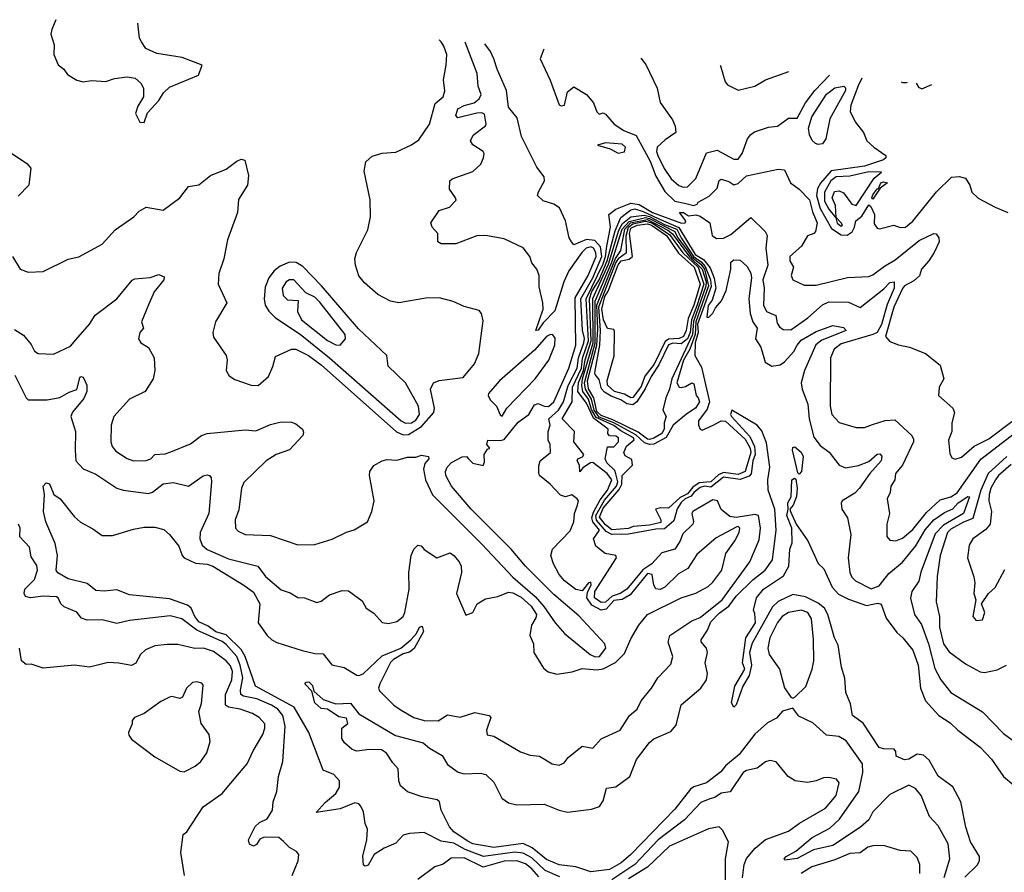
# Model space of a CAD drawing. Extents: x 1245432 to 1420865, y 606325 to 671314.
# Tile 321 of 382: x 1382554 to 1387229, y 657970 to 662021. Entities that reach past the tile are written whole.
import ezdxf

# ---------------------------------------------------------------- set-up
doc = ezdxf.new("R2010")
doc.units = 0

msp = doc.modelspace()

# ---------------------------------------------------------------- linework, layer by layer
at = {"layer": '0CON20XD'}
for points in [[(1382726.3, 662020.8), (1382706.1, 661973.9), (1382702.3, 661952.3), (1382718.3, 661901.7), (1382716.7, 661855), (1382736.4, 661806.4), (1382763.3, 661785), (1382780.8, 661760.8), (1382825, 661733.3), (1382855, 661726.2), (1382895, 661732), (1382963, 661727), (1383005, 661741.2), (1383065, 661750), (1383103, 661743), (1383129.3, 661719.3), (1383142.5, 661695), (1383142.5, 661655), (1383115, 661610), (1383103.8, 661575), (1383125, 661533.3), (1383145, 661532.5), (1383161.7, 661578.3), (1383215, 661637.5), (1383237, 661673), (1383265, 661700), (1383403, 661757), (1383420, 661805), (1383325, 661841.2), (1383205, 661860), (1383153.6, 661883.6), (1383132.5, 661915), (1383123.6, 661933.6), (1383115.1, 662003.6)], [(1382520, 660895), (1382556.2, 660835), (1382595, 660821.4), (1382665, 660824.4), (1382785, 660883.8), (1382835, 660894), (1382946.3, 660953.7), (1383008, 661022), (1383096, 661085), (1383121.7, 661111.7), (1383155, 661130), (1383235, 661116.2), (1383315, 661173.8), (1383355, 661228.8), (1383405, 661236.2), (1383459.5, 661280.5), (1383535, 661310.8), (1383585, 661348.8), (1383605, 661357.5), (1383623, 661353), (1383640.7, 661280.7), (1383636, 661235), (1383592.7, 661167.3), (1383587.8, 661105), (1383540, 660975), (1383522.9, 660885), (1383500, 660815), (1383496.1, 660763.9), (1383537.5, 660675), (1383484.2, 660585), (1383470.8, 660535), (1383475, 660513.3), (1383533.8, 660425), (1383538.8, 660405), (1383533.9, 660353.9), (1383548.3, 660328.3), (1383575, 660311.2), (1383652.5, 660285), (1383686.3, 660283.7), (1383735, 660326.2), (1383756.6, 660373.4), (1383768.8, 660421.2), (1383845, 660455.8), (1383865, 660455.7), (1383925, 660425.7), (1383985, 660380.6), (1384343.6, 660063.6), (1384375, 660048.3), (1384400.6, 660049.4), (1384462.5, 660087.5), (1384520.3, 660155), (1384523.5, 660175), (1384504.5, 660265), (1384519.2, 660295), (1384545, 660307.1), (1384659.1, 660320.9), (1384714, 660386), (1384734.5, 660435), (1384755, 660590), (1384746, 660625), (1384735, 660638.8), (1384665, 660658.8), (1384612.3, 660682.3), (1384545, 660699.2), (1384481.7, 660698.3), (1384354.1, 660675.9), (1384315, 660682.9), (1384255, 660716), (1384191.1, 660771.1), (1384163.6, 660803.6), (1384148.6, 660855), (1384145.7, 660885), (1384152.9, 660915), (1384207.4, 661022.6), (1384219.4, 661085), (1384218.1, 661165), (1384189.5, 661300.5), (1384198, 661345), (1384227, 661373), (1384275, 661386.9), (1384339.3, 661390.7), (1384415, 661425.8), (1384449.3, 661450.7), (1384499.2, 661525), (1384526.6, 661623.4), (1384564.3, 661655), (1384572.2, 661682.2), (1384566.5, 661735), (1384579.6, 661805), (1384581.5, 661855), (1384568.5, 661895), (1384555, 661916), (1384545.9, 661925)], [(1382529.3, 660549.3), (1382572.1, 660522.1), (1382608.1, 660478.1), (1382625, 660446.2), (1382642.5, 660435), (1382715, 660431.4), (1382795, 660470.6), (1382820.7, 660499.3), (1382885.2, 660574.8), (1382912.7, 660617.3), (1383015.2, 660694.8), (1383087.4, 660782.6), (1383101.1, 660788.9), (1383173.7, 660796.3), (1383215, 660810), (1383239.4, 660799.4), (1383238.6, 660785), (1383192.6, 660727.4), (1383165, 660666), (1383133.1, 660585), (1383141.2, 660555), (1383123.8, 660535), (1383117.5, 660505), (1383130, 660485), (1383165, 660463.8), (1383192, 660415), (1383195.8, 660355), (1383187.1, 660315), (1383149.2, 660255), (1383075, 660218.6), (1383000.6, 660135), (1382987.8, 660095), (1382987.5, 660015), (1382992.5, 659992.5), (1383010.9, 659970.9), (1383065, 659936.2), (1383095, 659924.6), (1383155, 659926.4), (1383176, 659934), (1383195.6, 659954.4), (1383245, 659958.1), (1383272.1, 659967.9), (1383365, 660005.7), (1383417.5, 660045), (1383444.7, 660055.3), (1383625, 660071.8), (1383675, 660067.5), (1383745, 660098.2), (1383795, 660110), (1383845, 660108.1), (1383865, 660101.4), (1383896.2, 660075), (1383901.7, 660061.7), (1383898.8, 660045), (1383835, 659978.1), (1383772, 659955), (1383725, 659925.6), (1383618, 659822), (1383607.8, 659795), (1383595, 659692.5), (1383577.8, 659645), (1383579.2, 659605), (1383591.3, 659591.3), (1383625, 659575.7), (1383745, 659570.4), (1383875, 659525.6), (1383955, 659528.1), (1384037.5, 659552.5), (1384105, 659585.8), (1384142.7, 659597.3), (1384206.2, 659635), (1384226.7, 659685), (1384236.7, 659735), (1384214.5, 659855), (1384216.5, 659875), (1384235, 659902.5), (1384275, 659925.8), (1384297.9, 659932.1), (1384345, 659928.9), (1384395, 659942.5), (1384435, 659942.3), (1384462.1, 659952.1), (1384495.8, 659945.8), (1384496.7, 659935), (1384477.2, 659912.8), (1384471.6, 659885), (1384481.6, 659835), (1384513.3, 659763.3), (1384749, 659529), (1384895, 659372.5), (1385000.8, 659280.8), (1385042.4, 659232.4), (1385095.8, 659155), (1385140.8, 659105), (1385262.8, 659005), (1385285.7, 658994.3), (1385307.5, 658995), (1385336.3, 659035), (1385332.9, 659055), (1385208.7, 659188.7), (1385090, 659290), (1384955.1, 659425.1), (1384887.6, 659505), (1384697.9, 659695), (1384603.8, 659805), (1384577.8, 659855), (1384575.7, 659875), (1384584.2, 659895), (1384605, 659917.5), (1384655, 659944.2), (1384675, 659946), (1384684.5, 659934.5), (1384705, 659914.3), (1384755, 659902.5), (1384760.5, 659919.5), (1384759.2, 659955), (1384775, 659980), (1384786.7, 659985), (1384772.5, 660002.5), (1384777, 660023), (1384835, 660021.5), (1384855, 660026.7), (1384921.4, 660108.6), (1384971.3, 660145), (1384998.1, 660191.9), (1385015, 660196.7), (1385045, 660184.2), (1385065, 660183.1), (1385090.2, 660205), (1385161.5, 660365), (1385194, 660475), (1385191.3, 660698.7), (1385253.6, 660805), (1385290.4, 660895), (1385290, 660915), (1385278.6, 660935), (1385265, 660941.4), (1385243.5, 660935), (1385222.3, 660915), (1385162, 660828), (1385136.9, 660775), (1385095, 660637.1), (1385039.3, 660580.7), (1385015, 660546.2), (1385004.2, 660544.2), (1385038.9, 660645), (1385038.5, 660675), (1385021.2, 660751.2), (1385020.6, 660805), (1385008.9, 660835), (1384986, 660865), (1384976, 660895), (1384945, 660936.7), (1384855, 660979.4), (1384766, 660996), (1384725, 660994.6), (1384625, 660955.5), (1384555.7, 660955.7), (1384538.8, 660965), (1384540, 661005), (1384512, 661035), (1384505.8, 661055), (1384545, 661114.2), (1384595, 661130.6), (1384626.6, 661163.4), (1384624, 661175), (1384594, 661215), (1384596.7, 661255), (1384607.5, 661265), (1384705, 661298.8), (1384743.3, 661335), (1384756, 661364), (1384758.8, 661385), (1384754, 661395), (1384706.1, 661426.1), (1384694.8, 661445), (1384707.4, 661472.6), (1384765, 661516.2), (1384769.4, 661525), (1384761.7, 661571.7), (1384747.9, 661577.9), (1384725, 661577.3), (1384635, 661553.8), (1384625.2, 661565.2), (1384635, 661596.9), (1384665, 661613.6), (1384711.1, 661625), (1384735.3, 661645), (1384744.7, 661665), (1384730.9, 661705), (1384725.8, 661765), (1384669.8, 661913.8)], [(1385959.2, 659610.8), (1385860.9, 659559.1), (1385769.8, 659480.2), (1385725.9, 659414.1), (1385681.9, 659388.1), (1385617.7, 659325), (1385595, 659314.1), (1385575, 659316.5), (1385564.8, 659334.8), (1385557.2, 659385), (1385535, 659389.4), (1385452.1, 659288), (1385415, 659266.6), (1385375, 659261.7), (1385339.1, 659220.9), (1385315, 659215.4), (1385270, 659239.9), (1385246.6, 659275), (1385249.2, 659300.8), (1385267.3, 659335), (1385265, 659348.5), (1385255, 659346.2), (1385225, 659308.3), (1385195, 659314.3), (1385141, 659355), (1385115, 659384.4), (1385088.3, 659435), (1385075.2, 659475), (1385083, 659505), (1385167.3, 659592.7), (1385185.7, 659635), (1385187.8, 659675), (1385202.8, 659715), (1385208, 659735), (1385201.1, 659745), (1385175, 659763.4), (1385145, 659753.6), (1385121.5, 659761.5), (1385072.6, 659815), (1385022.3, 659855), (1385018.3, 659868.3), (1385018.4, 659901.6), (1385025.6, 659924.4), (1385074, 659965), (1385073, 660003), (1385062.5, 660022.5), (1385063.5, 660065), (1385072, 660095), (1385065.9, 660125), (1385112.9, 660165), (1385136.2, 660205), (1385157.6, 660282.4), (1385200.5, 660365), (1385207.3, 660415), (1385232.2, 660485), (1385235.6, 660505.6), (1385226.2, 660546.1), (1385218.4, 660695), (1385275.2, 660795), (1385318.5, 660895), (1385311.2, 660941.2), (1385285, 660972.2), (1385245, 660976.4), (1385185, 660950.8), (1385174.7, 660964.7), (1385162.5, 660985), (1385145.4, 661065.4), (1385117.7, 661127.7), (1385090, 661145), (1385040, 661160), (1385012.9, 661185), (1385016.7, 661203.3), (1385046, 661255), (1385044, 661275), (1385009.4, 661319.4), (1384936, 661466), (1384916.2, 661555), (1384875.6, 661605), (1384864.7, 661685), (1384820.5, 661785), (1384805.8, 661835), (1384789.8, 661869.8), (1384762.1, 661905.4)], [(1385042.4, 661880), (1385025.8, 661835), (1385072.7, 661732.7), (1385115, 661616.2), (1385125, 661610.8), (1385141.2, 661615), (1385155, 661677.5), (1385185, 661702.5), (1385245.5, 661665.5), (1385279.2, 661625), (1385295, 661582.5), (1385305, 661572.5), (1385325, 661577.5), (1385335, 661572.5), (1385376.7, 661525), (1385422.5, 661495), (1385480.8, 661470.8), (1385548.1, 661348.1), (1385575, 661277.2), (1385616.9, 661205), (1385665, 661158.1), (1385710.9, 661149.1), (1385755, 661138.1), (1385770, 661145), (1385776, 661154), (1385826.9, 661183.1), (1385865, 661220), (1385875, 661257.5), (1385885, 661263.3), (1385921.7, 661251.7), (1385945, 661236.7), (1385965, 661242), (1386005, 661278.9), (1386155, 661310), (1386185, 661307.1), (1386213.5, 661245), (1386255.6, 661215.6), (1386303.4, 661165), (1386317.8, 661107.8), (1386340.5, 661055), (1386332.9, 661015), (1386324.6, 661005.4), (1386295, 660994.3), (1386265.9, 660944.1), (1386209.8, 660895), (1386211.3, 660875), (1386228.5, 660845), (1386217.5, 660805), (1386225.6, 660785.6), (1386279.4, 660759.4), (1386335, 660759.3), (1386485, 660796.5), (1386585, 660801.5), (1386605, 660809.3), (1386660.5, 660849.5), (1386709.9, 660880.1), (1386825, 660971.9), (1386895, 661004.3), (1386905, 661004), (1386917.2, 660985), (1386919, 660965), (1386895.9, 660915), (1386870.9, 660875), (1386835.6, 660835), (1386826.3, 660803.7), (1386799.9, 660780.1), (1386755, 660756.2), (1386745, 660743.2), (1386703.9, 660655), (1386665.4, 660515.4), (1386685, 660492), (1386725.9, 660475.9), (1386779.2, 660465), (1386854, 660435), (1386925, 660378.8), (1386942.1, 660315), (1386919.1, 660275), (1386916.7, 660235), (1386984.4, 660175), (1386993.1, 660155), (1386980, 660105), (1386980, 660065), (1386963.6, 660023.6), (1386969.7, 659959.7), (1386979.1, 659939.1), (1386995, 659933.3), (1387025, 659942.7), (1387085, 659994.7), (1387155, 660030), (1387265, 660111.7)], [(1385503.2, 661838.2), (1385527.3, 661807.3), (1385580.8, 661695), (1385595, 661626.7), (1385654, 661545), (1385665.7, 661515), (1385669.2, 661485), (1385619.2, 661450.8), (1385581.1, 661415), (1385576.9, 661395), (1385583.9, 661375), (1385613.5, 661313.5), (1385647.1, 661265), (1385683.7, 661233.7), (1385705, 661224.7), (1385725, 661227.4), (1385764.2, 661265.8), (1385815, 661388.1), (1385865, 661401.5), (1385945, 661358.9), (1385965, 661358.8), (1385984.7, 661385), (1386009.5, 661455), (1386025, 661475.6), (1386042.7, 661487.3), (1386109.6, 661510.4), (1386151.4, 661515), (1386205, 661552.9), (1386245, 661552.3), (1386284.9, 661625.1), (1386329.8, 661685), (1386399.6, 661756.9)], [(1385879.9, 661804), (1385881.7, 661801.7), (1385902.9, 661725), (1385915, 661710.8), (1385965, 661685.6), (1386045, 661704.2), (1386094.5, 661735.5), (1386205.1, 661774.5)], [(1386345, 661427.4), (1386332.3, 661432.3), (1386316.4, 661446.4), (1386304.2, 661474.2), (1386298.8, 661505), (1386315, 661558.9), (1386385, 661666.8), (1386425, 661696.4), (1386466.9, 661705), (1386475, 661696.9), (1386474.5, 661685), (1386400.8, 661549.2), (1386381.3, 661455), (1386365, 661430.5), (1386345, 661427.4)], [(1386553.1, 661742.9), (1386535, 661707.3), (1386499.6, 661615), (1386497.1, 661585), (1386520, 661535), (1386560, 661485), (1386575.8, 661445), (1386609.2, 661415), (1386666, 661375), (1386667.1, 661365), (1386655.6, 661355), (1386564.5, 661324.5), (1386407.5, 661302.5), (1386355.8, 661244.2), (1386341.9, 661218.1), (1386337.9, 661185), (1386353.9, 661123.9), (1386408.8, 661028.8), (1386455, 660999), (1386483, 660997), (1386506.5, 661013.5), (1386518, 661035), (1386523.6, 661065), (1386552.3, 661087.7), (1386585, 661141.4), (1386595, 661133.8), (1386611.9, 661095), (1386611.7, 661051.7), (1386625, 661030), (1386637, 661027), (1386705, 661044.3), (1386735, 661033.8), (1386759.2, 661035), (1386795, 661063.6), (1386906.7, 661203.3), (1386977.9, 661272.1), (1387015, 661275.7), (1387045, 661267.5), (1387064.7, 661234.7), (1387075, 661202), (1387105, 661173.2), (1387185, 661130), (1387245, 661105.6)], [(1386738.4, 661726.1), (1386745, 661722.5), (1386765, 661722), (1386768.9, 661723.4)], [(1386810.2, 661719.6), (1386820.7, 661700.7), (1386837, 661693), (1386885.1, 661712.8)], [(1385395, 661386), (1385425, 661393.8), (1385430.9, 661415), (1385415, 661429), (1385335, 661435.2), (1385297.5, 661425), (1385356.8, 661406.8), (1385395, 661386)], [(1382515, 661386.2), (1382588.3, 661338.3), (1382607.5, 661315), (1382598, 661235), (1382547.1, 661182.9)], [(1386455, 661040), (1386460.5, 661045), (1386455, 661056.4), (1386430.7, 661080.7), (1386427.4, 661137.4), (1386412.3, 661175), (1386423.1, 661205), (1386445, 661207.8), (1386465, 661197.8), (1386504.8, 661145), (1386525, 661138.6), (1386611.4, 661268.6), (1386645, 661296.7), (1386585, 661298.2), (1386495, 661277.3), (1386430, 661275), (1386405, 661255.5), (1386375, 661201.1), (1386375, 661159.4), (1386395, 661121.4), (1386429.5, 661079.5), (1386435, 661053.8), (1386455, 661040)], [(1386605, 661168), (1386600, 661175), (1386605, 661188.6), (1386625, 661217.5), (1386631.7, 661218.3), (1386642.5, 661245), (1386655, 661250), (1386673.8, 661245), (1386638.8, 661221.2), (1386605, 661168)], [(1385118.5, 657948.5), (1385049.1, 657979.1), (1384985, 658038.9), (1384945, 658061.4), (1384905, 658065.8), (1384755.5, 658045.5), (1384668.5, 658078.5), (1384615, 658109), (1384555, 658118.4), (1384475, 658159.1), (1384404.6, 658154.6), (1384375, 658146.9), (1384340.6, 658109.4), (1384285, 658085.3), (1384237.5, 658055), (1384208.6, 658005), (1384195, 658000), (1384186, 658005), (1384183.7, 658046.4), (1384202.7, 658125), (1384205.8, 658175), (1384195, 658202.5), (1384186.9, 658256.9), (1384173.9, 658283.9), (1384165, 658295.6), (1384145, 658299.6), (1384075, 658272.4), (1383961.2, 658255), (1384005, 658302.5), (1384055.4, 658345), (1384072.2, 658375), (1384073.3, 658405), (1384045, 658434.4), (1383994.5, 658455), (1383926.2, 658635), (1383857.2, 658755), (1383673.2, 658855), (1383624.9, 658995), (1383605, 659029.3), (1383535, 659099.1), (1383485, 659112.5), (1383449, 659139), (1383405, 659160.3), (1383386.1, 659185), (1383368, 659225), (1383350.2, 659240.2), (1383265, 659270.2), (1383075, 659289.3), (1383015, 659312.4), (1382955, 659305.3), (1382915, 659309.2), (1382875, 659341.9), (1382785, 659364), (1382735, 659392.5), (1382727.5, 659405), (1382733.3, 659475), (1382723, 659533), (1382677.5, 659635), (1382667.5, 659685), (1382672.5, 659765), (1382666.2, 659805), (1382679.5, 659820.5), (1382695, 659815.6), (1382715.6, 659765.6), (1382746.5, 659745), (1382815, 659659.2), (1382843.3, 659633.3), (1382901.9, 659601.9), (1382945, 659570), (1382995, 659570), (1383095, 659600.8), (1383145, 659610), (1383195, 659610), (1383238.3, 659598.3), (1383265.7, 659575.7), (1383309.8, 659519.8), (1383325.3, 659475.3), (1383334.8, 659464.8), (1383389.4, 659439.4), (1383445, 659434.1), (1383471.3, 659425), (1383618.8, 659335), (1383665, 659300.4), (1383694.6, 659245), (1383686.4, 659155), (1383729.1, 659095), (1383751.9, 659075), (1383775, 659062.5), (1383895, 659024.7), (1383955, 659010), (1383995, 659007.5), (1384036.3, 658956.4), (1384095, 658943.4), (1384155, 658906.8), (1384165, 658904.7), (1384185, 658913.7), (1384275, 658999), (1384364.5, 659035.5), (1384411.5, 659075), (1384437.6, 659105), (1384452.2, 659135), (1384465, 659139.3), (1384472, 659115), (1384426.5, 659033.5), (1384405, 659016.6), (1384375, 659008.1), (1384328.8, 658981.2), (1384315, 658967.7), (1384263.7, 658865), (1384257.9, 658845), (1384262.4, 658832.4), (1384331.2, 658765), (1384365, 658740.4), (1384425, 658705.3), (1384475, 658691.6), (1384540.4, 658689.6), (1384585, 658718.6), (1384645, 658707.1), (1384715, 658729.4), (1384782.5, 658715), (1384790.8, 658705), (1384770, 658645), (1384773.6, 658623.6), (1384805, 658616.7), (1384932, 658542), (1384977.3, 658527.3), (1385021.3, 658521.3), (1385082.5, 658485), (1385115, 658480), (1385138.8, 658491.2), (1385158, 658515), (1385225, 658570), (1385275, 658560.8), (1385315, 658604.2), (1385405, 658645.7), (1385450, 658715), (1385485.7, 658745), (1385505.5, 658784.5), (1385554.4, 658845), (1385583.3, 658895), (1385645, 658958.8), (1385655.5, 658995), (1385633.3, 659063.3), (1385640.5, 659095), (1385744.8, 659165.2), (1385785, 659180.3), (1385889, 659265), (1386020, 659445), (1386065, 659550), (1386070.6, 659605), (1386062.5, 659665), (1386045, 659669.9), (1385955.9, 659655.9), (1385925, 659660), (1385884.1, 659694.1), (1385866.6, 659735), (1385845, 659739.2), (1385749.6, 659685), (1385745.2, 659675), (1385752.8, 659637.2), (1385749.5, 659625), (1385702.5, 659577.6), (1385688.7, 659541.3), (1385663.8, 659506.2), (1385602.5, 659487.5), (1385555, 659435.4), (1385512, 659408), (1385436.9, 659315), (1385405, 659294.9), (1385367.4, 659282.6), (1385335, 659254.1), (1385315, 659251.7), (1385283.3, 659275), (1385284, 659304), (1385388.1, 659465), (1385384.7, 659474.7), (1385334.6, 659484.6), (1385289.1, 659519.1), (1385278.3, 659555), (1385306.3, 659595), (1385275, 659635), (1385270.2, 659655), (1385278.6, 659681.4), (1385309.9, 659740.1), (1385344.9, 659785), (1385364.9, 659835.1), (1385343.7, 659865), (1385275, 659917.3), (1385264, 659916), (1385227.8, 659892.2), (1385213.3, 659873.3), (1385211.7, 659905), (1385200.9, 659925), (1385204.7, 659935), (1385226.4, 659943.6), (1385232.4, 659955), (1385185.3, 660015), (1385189, 660065), (1385129.9, 660125), (1385177.9, 660205), (1385179.4, 660275), (1385221.5, 660365), (1385226.7, 660413.3), (1385255.1, 660495), (1385243.1, 660695), (1385325, 660861.1), (1385336, 660895), (1385342, 660945), (1385359.5, 661035), (1385351.7, 661095), (1385385, 661121.3), (1385455, 661149.8), (1385495, 661143.3), (1385557.8, 661105), (1385696.5, 661053.5), (1385712.9, 661055), (1385717.5, 661065), (1385687.5, 661105), (1385705, 661105.4), (1385729.2, 661089.2), (1385765, 661094), (1385785, 661087.7), (1385831.4, 661055), (1385841.4, 660995), (1385862, 660982), (1385895, 660983.2), (1385930.3, 660999.7), (1386025, 661081.4), (1386093.3, 661015), (1386103.3, 660995), (1386096.5, 660935), (1386106, 660854), (1386082, 660785), (1386088, 660745), (1386085.2, 660665.2), (1386099.1, 660635), (1386144.1, 660615), (1386150.9, 660579.1), (1386161.7, 660561.7), (1386179.3, 660549.3), (1386215, 660548.2), (1386295.4, 660605), (1386365, 660666.5), (1386395, 660680.3), (1386489.3, 660679.3), (1386545, 660653.8), (1386657.6, 660742.4), (1386685, 660771.6), (1386705.8, 660775.8), (1386705.3, 660745), (1386672, 660668), (1386645, 660572.8), (1386625, 660535.2), (1386605, 660524.5), (1386455, 660480.8), (1386420.4, 660455), (1386403.8, 660415), (1386401.8, 660185), (1386410.5, 660145), (1386445, 660106.9), (1386525, 660083.9), (1386565, 660083.1), (1386603, 660097), (1386662.9, 660117.1), (1386709.8, 660119.8), (1386790, 660045), (1386797.5, 660027.5), (1386797.5, 660015), (1386746, 659904), (1386712.1, 659865), (1386709.6, 659835), (1386690, 659805), (1386687.1, 659775), (1386672.7, 659745), (1386684.4, 659675.6), (1386670.9, 659625), (1386671.5, 659565), (1386685, 659548.9), (1386714.6, 659544.6), (1386745, 659558.5), (1386795, 659598.4), (1386860.1, 659679.9), (1386925, 659740.2), (1386975, 659753.5), (1387005, 659773.6), (1387117, 659933), (1387275.8, 660054.2)], [(1386545.9, 658185), (1386415, 658097.5), (1386322.7, 658077.3), (1386245, 658035.5), (1386187.5, 658027.5), (1386183.3, 658035), (1386193.3, 658045), (1386239.2, 658070.8), (1386317.3, 658135), (1386400.1, 658179.9), (1386446.8, 658223.2), (1386537.5, 658355), (1386557.5, 658445), (1386555.9, 658485), (1386478.6, 658595), (1386442.5, 658615), (1386385, 658621.9), (1386320.5, 658680.5), (1386252.7, 658712.7), (1386225, 658750), (1386175, 658736.2), (1386147, 658703), (1386105, 658680), (1386045, 658626.5), (1385969.3, 658530.7), (1385905, 658475.5), (1385883.1, 658446.9), (1385815, 658395.2), (1385755, 658376.2), (1385739.2, 658365), (1385665, 658270), (1385456, 658055), (1385409.8, 658015), (1385355, 657983), (1385265, 657972.8), (1385195, 657997.1), (1385115, 658006.2), (1385055, 658031.6), (1384987, 658087), (1384945, 658107), (1384805, 658088.4), (1384705, 658106.3), (1384679.2, 658119.2), (1384615, 658163), (1384595, 658186.4), (1384555.6, 658265), (1384547.1, 658305), (1384536, 658315), (1384465, 658328.6), (1384395, 658353.1), (1384361.5, 658381.5), (1384354.4, 658404.4), (1384351.7, 658461.7), (1384325, 658490), (1384295, 658536.7), (1384271.7, 658551.7), (1384215, 658554), (1384155, 658546), (1384133.2, 658553.2), (1384096, 658585), (1384084.3, 658605.7), (1384083.3, 658655), (1384112.5, 658677.5), (1384105, 658702), (1384069.7, 658709.7), (1384015, 658745.5), (1383985, 658748.2), (1383955.4, 658775), (1383940.8, 658830.8), (1383908, 658865), (1383915, 658873.8), (1383926.7, 658875), (1383945, 658858), (1383951.2, 658831.2), (1383995, 658790.5), (1384055, 658771.1), (1384125, 658774.5), (1384165, 658723.1), (1384339.1, 658620.9), (1384470.4, 658585), (1384500, 658560), (1384560, 658525), (1384585, 658482.9), (1384635.3, 658445.3), (1384665, 658437.7), (1384742, 658442), (1384768, 658435), (1384805, 658399.2), (1384843.3, 658323.3), (1384875, 658300.6), (1384915, 658290.7), (1385045, 658294.4), (1385115.6, 658265), (1385155, 658256.8), (1385269.7, 658270.3), (1385306.5, 658283.5), (1385325, 658310.5), (1385340.7, 658369.3), (1385385, 658376), (1385450.9, 658425), (1385483.1, 658506.9), (1385545, 658587.1), (1385565.2, 658604.8), (1385645, 658638.8), (1385670.9, 658669.1), (1385694.8, 658765.2), (1385788.7, 658845), (1385814.6, 658885), (1385818.9, 658915), (1385808.4, 658965), (1385820, 659015), (1385814.3, 659035), (1385789.2, 659065), (1385789.4, 659075), (1385819.2, 659120.8), (1385835, 659159.8), (1385875, 659201.1), (1385920.9, 659235), (1385955, 659282.7), (1386035, 659360), (1386093.8, 659405), (1386128.4, 659455), (1386146.4, 659595), (1386139.7, 659695), (1386107.7, 659785), (1386106, 659835), (1386115.1, 659895.1), (1386100.5, 660010.5), (1386077.8, 660067.8), (1386055, 660094.3), (1385934.5, 660165.5), (1385928.2, 660145), (1385933.1, 660135), (1386020.7, 660040.7), (1386042.5, 659992.5), (1386046.1, 659955), (1386034.6, 659925), (1386026.5, 659863.5), (1386017.5, 659852.6), (1385975, 659836.3), (1385895, 659847), (1385835, 659799.6), (1385805, 659805.2), (1385785, 659798.1), (1385755, 659775.1), (1385742.8, 659757.2), (1385714, 659745), (1385695, 659727.7), (1385675, 659697), (1385659.3, 659640.7), (1385615, 659601.4), (1385575, 659601), (1385445, 659576), (1385365, 659574.6), (1385339.2, 659589.3), (1385292.7, 659642.7), (1385290.1, 659665), (1385331.4, 659738.6), (1385388.4, 659805), (1385394.5, 659825), (1385385, 659863.8), (1385379.7, 659879.7), (1385341.1, 659915), (1385334.2, 659935), (1385345, 659991.2), (1385375, 659991.4), (1385396.5, 660015), (1385396.4, 660035), (1385385, 660043), (1385353.8, 660043.8), (1385346.5, 660055), (1385347.9, 660075), (1385278, 660128), (1385245, 660198.8), (1385203.5, 660255), (1385207.4, 660295), (1385230.2, 660355), (1385238.4, 660405), (1385267.3, 660495), (1385260.2, 660695), (1385271.1, 660728.9), (1385305.2, 660785), (1385343.7, 660875), (1385382, 661018), (1385408.4, 661081.6), (1385455, 661116.9), (1385475, 661121.6), (1385515, 661110), (1385585.6, 661075.6), (1385684.2, 661034.2), (1385760.9, 660905), (1385801.2, 660881.2), (1385831.8, 660841.8), (1385852.1, 660792.1), (1385860, 660745), (1385841.8, 660688.2), (1385823.4, 660663.4), (1385817, 660607), (1385825, 660606.2), (1385845, 660626), (1385858.1, 660651.9), (1385886, 660685), (1385908.1, 660735), (1385930.9, 660835), (1385930.8, 660869.2), (1385945, 660879.4), (1385975, 660878.2), (1386008.6, 660848.6), (1386025, 660817.1), (1386027.8, 660795), (1386016.4, 660695), (1386021.6, 660625), (1386035, 660585.3), (1386056.1, 660555), (1386047.8, 660505), (1386073, 660465), (1386093.3, 660393.3), (1386125, 660374.8), (1386165, 660381.2), (1386185, 660395.3), (1386229.8, 660445), (1386244.8, 660475), (1386265, 660497.9), (1386335, 660539.8), (1386415, 660568.6), (1386465, 660558.1), (1386477.5, 660545), (1386362.5, 660497.6), (1386334.5, 660475.5), (1386279.9, 660355), (1386264.5, 660295), (1386269.7, 660265), (1386296.5, 660195), (1386301.7, 660125), (1386325, 660037.5), (1386355, 659998.2), (1386396.7, 659966.7), (1386445, 659903.8), (1386475, 659891.9), (1386537.2, 659902.8), (1386585, 659921.2), (1386625, 659957.4), (1386638.3, 659958.3), (1386647.9, 659947.9), (1386644.7, 659925), (1386590.6, 659865), (1386542.1, 659795), (1386518.8, 659771.2), (1386458.8, 659735), (1386453.9, 659723.9), (1386458, 659695), (1386484.4, 659654.4), (1386499.5, 659575), (1386487, 659465), (1386495, 659394.4), (1386505, 659372.3), (1386522.3, 659355), (1386597.3, 659317.3), (1386635, 659331.7), (1386680.4, 659389.6), (1386745, 659443.7), (1386808, 659522), (1386852.7, 659597.3), (1386895, 659645.1), (1386945, 659680.4), (1386985, 659696.7), (1387009.7, 659725), (1387055, 659755.9), (1387063.8, 659753.8), (1387035.2, 659675), (1386940.9, 659619.1), (1386901.3, 659578.7), (1386833.1, 659396.9), (1386823.8, 659353.8), (1386790, 659305), (1386783, 659273), (1386802.6, 659195), (1386835, 659147.5), (1386868.7, 659055), (1386898.9, 658938.9), (1386926.8, 658885), (1386975.6, 658825), (1387125, 658732.5), (1387225, 658630), (1387354, 658535)], [(1385365, 659597), (1385335, 659621.1), (1385307.5, 659657.5), (1385325, 659699.7), (1385400.9, 659789.1), (1385412.3, 659815), (1385415, 659855.5), (1385463.9, 659905), (1385461, 659931), (1385429.4, 659949.4), (1385422.9, 659965), (1385435.4, 659995), (1385471.6, 660025), (1385468.7, 660035), (1385407.8, 660067.8), (1385375, 660093.3), (1385291.7, 660131.7), (1385269.2, 660169.2), (1385255, 660217.6), (1385228.5, 660255), (1385223.2, 660283.2), (1385226.9, 660315), (1385276.2, 660485), (1385274.5, 660695.5), (1385350, 660859.9), (1385398.9, 661021.1), (1385416.7, 661053.3), (1385455, 661083.9), (1385518.6, 661091.4), (1385545, 661085.2), (1385615, 661048.1), (1385674.7, 661025), (1385693.9, 660985), (1385753.4, 660895), (1385790.1, 660870.1), (1385809, 660849), (1385833.2, 660785), (1385836.3, 660753.7), (1385772.7, 660575), (1385774.8, 660535), (1385761.3, 660485), (1385759.3, 660425), (1385790.5, 660370.5), (1385829.6, 660205), (1385818.7, 660171.3), (1385776.8, 660115), (1385777.5, 660095), (1385784.6, 660075), (1385795, 660070.9), (1385846, 660094), (1385885, 660115.9), (1385905, 660113.2), (1385998, 660028), (1386021.5, 659985), (1386025.5, 659965), (1385998.9, 659875), (1385965, 659859.9), (1385895, 659870.1), (1385871.3, 659858.7), (1385835, 659826.1), (1385779.9, 659820.1), (1385750.3, 659799.7), (1385725, 659769), (1385689.2, 659750.8), (1385635, 659699.8), (1385597.9, 659702.1), (1385572.9, 659695), (1385598.8, 659645), (1385597.6, 659632.4), (1385545, 659619.9), (1385467.5, 659612.6), (1385445, 659603.6), (1385365, 659597)], [(1385545, 660002.1), (1385520.4, 660010.4), (1385479.3, 660049.3), (1385375, 660105.4), (1385305, 660132.8), (1385281.4, 660165), (1385268.7, 660218.7), (1385240.9, 660265), (1385236.3, 660296.3), (1385285.7, 660484.3), (1385286.3, 660683.7), (1385365, 660868.6), (1385415, 661025), (1385447.4, 661062.6), (1385525, 661080.7), (1385545, 661076.4), (1385664.7, 661015), (1385679.3, 660985), (1385719.2, 660930.8), (1385745, 660893.4), (1385788.8, 660858.8), (1385805.6, 660835.6), (1385823.8, 660756.2), (1385763.6, 660585), (1385760.4, 660525), (1385735.1, 660455), (1385705, 660404.1), (1385673.3, 660295), (1385685, 660275.4), (1385695, 660273.8), (1385715, 660277.8), (1385745, 660295.7), (1385755, 660290.4), (1385765.8, 660235.8), (1385776, 660225), (1385781, 660205), (1385763, 660175), (1385721.2, 660148.8), (1385657.2, 660095), (1385624.1, 660035.9), (1385565, 660004.5), (1385545, 660002.1)], [(1385545, 660025.8), (1385535, 660028.4), (1385490.9, 660060.9), (1385370.5, 660120.5), (1385315, 660139.7), (1385295, 660160), (1385280.5, 660225), (1385255, 660266.5), (1385249.5, 660305), (1385294.8, 660475), (1385299.1, 660550.9), (1385294.8, 660665.2), (1385383, 660887), (1385408.6, 660925), (1385427.1, 661025), (1385454.8, 661055.2), (1385535, 661071.5), (1385630.7, 661020.7), (1385653.7, 661003.6), (1385735, 660894.9), (1385794.2, 660835), (1385812.9, 660775), (1385812.3, 660755), (1385753.1, 660586.9), (1385748.7, 660525), (1385649.6, 660315), (1385639.9, 660265), (1385622, 660225), (1385607.2, 660165), (1385623.9, 660135), (1385614.6, 660105.4), (1385613.3, 660075), (1385602.5, 660055), (1385565, 660032.6), (1385545, 660025.8)], [(1385465, 660191.6), (1385436.2, 660196.2), (1385408.4, 660215), (1385361.8, 660231.8), (1385330.6, 660250.6), (1385316.5, 660266.5), (1385305, 660310.8), (1385285.6, 660335), (1385284.6, 660344.6), (1385308.9, 660475), (1385312, 660545), (1385303.7, 660656.3), (1385385, 660865.8), (1385400.5, 660889.5), (1385435.9, 660914.1), (1385433.4, 660993.4), (1385443.9, 661035), (1385465, 661050.3), (1385525, 661063), (1385555.6, 661055), (1385639.6, 660999.6), (1385702.7, 660912.7), (1385774.8, 660845), (1385802.1, 660765), (1385768.8, 660661.2), (1385743.4, 660595), (1385737.6, 660535), (1385724.2, 660505), (1385695, 660480.5), (1385655, 660484.6), (1385635, 660476.2), (1385589.4, 660380.6), (1385552.3, 660325), (1385523.5, 660266.5), (1385484.8, 660205.2), (1385465, 660191.6)], [(1385455, 660224.3), (1385425, 660241.8), (1385377.5, 660255), (1385344.6, 660285), (1385343.2, 660306.8), (1385376.7, 660423.3), (1385378.8, 660538.8), (1385375, 660549.2), (1385345, 660553.3), (1385326.6, 660595), (1385317.4, 660645), (1385332.8, 660705), (1385348.4, 660731.6), (1385395, 660856.4), (1385409.9, 660875), (1385447.3, 660882.7), (1385463, 660895), (1385448.9, 661005), (1385455, 661029.8), (1385485, 661045.4), (1385535, 661051.6), (1385553.4, 661045), (1385625.8, 660995), (1385682, 660912), (1385756.7, 660845), (1385784.6, 660765), (1385755, 660664.5), (1385728.5, 660601.5), (1385718.6, 660545), (1385706.4, 660515), (1385685, 660505.9), (1385635, 660503.5), (1385617.9, 660492.1), (1385566.3, 660385), (1385522.4, 660327.6), (1385505, 660278.9), (1385465, 660225.6), (1385455, 660224.3)], [(1384386.1, 660103.9), (1384415, 660104.9), (1384435, 660118.4), (1384452.1, 660145), (1384448.2, 660185), (1384386.1, 660295), (1384303.6, 660375), (1384296.8, 660425), (1384162.2, 660552.2), (1383987.2, 660757.2), (1383898.4, 660848.4), (1383866.5, 660866.5), (1383835, 660869.3), (1383790.1, 660849.9), (1383762.3, 660827.7), (1383737.7, 660795), (1383719.5, 660750.5), (1383714.8, 660695), (1383720.2, 660665), (1383736.3, 660636.3), (1383769.2, 660605), (1383886.1, 660526.1), (1384025.1, 660415.1), (1384365, 660115.6), (1384386.1, 660103.9)], [(1384075, 660474.2), (1384100.8, 660505), (1384099.3, 660525), (1383979.5, 660679.5), (1383955, 660702.8), (1383913.3, 660723.3), (1383855.8, 660785), (1383835, 660785.5), (1383820, 660775), (1383800, 660745), (1383805, 660710), (1383825, 660690), (1383876.4, 660686.4), (1383873.7, 660635), (1383891.8, 660595), (1384015, 660496.9), (1384055, 660475.5), (1384075, 660474.2)], [(1384845, 660136.7), (1384867.1, 660175), (1385001.5, 660315), (1385066, 660404), (1385095.5, 660475), (1385097.2, 660507.2), (1385085, 660523.6), (1385075, 660525.4), (1385055, 660515.2), (1384998.8, 660451.2), (1384832.2, 660305), (1384780, 660245), (1384778.1, 660235), (1384787.5, 660215), (1384817.7, 660185), (1384835, 660143.3), (1384845, 660136.7)], [(1382531.7, 660331.7), (1382585, 660224.4), (1382595, 660214.6), (1382685, 660214.7), (1382745, 660226.1), (1382788.3, 660251.8), (1382825, 660263.6), (1382840.1, 660319.9), (1382845, 660326.5), (1382855, 660322.5), (1382873.5, 660285), (1382872.8, 660255), (1382858.8, 660221.2), (1382804.4, 660155.6), (1382797.3, 660135), (1382819.4, 660065), (1382818.3, 659975), (1382820.4, 659925), (1382855, 659886.7), (1382915, 659861.8), (1383014.7, 659794.7), (1383045, 659785.4), (1383165, 659769.4), (1383185, 659776), (1383235, 659815.3), (1383285, 659822.7), (1383355, 659805.4), (1383425, 659853.3), (1383445, 659858.9), (1383455.4, 659855.4), (1383463.1, 659845), (1383464.5, 659825), (1383452.5, 659675), (1383411.6, 659585), (1383409, 659555), (1383420, 659525), (1383445, 659504.3), (1383545, 659459.8), (1383684, 659425), (1383720.4, 659375), (1383795, 659311.5), (1383837.8, 659297.8), (1383875, 659275.8), (1383906.1, 659273.9), (1383965, 659252.5), (1383985, 659258.6), (1384025, 659288.6), (1384085, 659308.6), (1384115, 659307.1), (1384179.7, 659259.7), (1384198.8, 659225), (1384235, 659202), (1384275, 659157.5), (1384305, 659151.9), (1384345, 659161.9), (1384374.4, 659185), (1384383.1, 659205), (1384403.3, 659315), (1384401.4, 659395), (1384412.8, 659475), (1384425, 659506), (1384445, 659524), (1384460.7, 659520.7), (1384475, 659503.8), (1384533.9, 659463.9), (1384597.7, 659487.7), (1384616, 659475), (1384640, 659445), (1384650, 659425), (1384652, 659395), (1384628, 659295), (1384672.5, 659192.5), (1384706.2, 659203.8), (1384726.7, 659245), (1384765, 659268.8), (1384825, 659280.8), (1384875, 659301.4), (1384895, 659298.2), (1384935, 659276.9), (1384983.2, 659235), (1385007.1, 659195), (1385005, 659178.8), (1384983.3, 659145), (1384976.2, 659095), (1384992.9, 659055), (1384995.7, 659015), (1385040.3, 658940.3), (1385063.3, 658923.3), (1385105, 658911.9), (1385177.6, 658922.4), (1385225, 658938.8), (1385295, 658931.5), (1385323.8, 658936.2), (1385383.5, 658966.5), (1385425, 659010), (1385455, 659078.8), (1385493.3, 659145), (1385534.3, 659195), (1385695, 659274.5), (1385765, 659296.4), (1385822.6, 659327.4), (1385845, 659347.9), (1385887.3, 659405), (1385907.1, 659485), (1385949.6, 659545), (1385970, 659585), (1385973.9, 659605), (1385965, 659612.8), (1385959.2, 659610.8)], [(1386255, 659861.2), (1386248.8, 659868.8), (1386223.2, 659975), (1386225, 659988), (1386235, 659992.2), (1386265, 659966.4), (1386274.6, 659945), (1386266.7, 659875), (1386255, 659861.2)], [(1387241.1, 659945), (1387152.8, 659865), (1387117.5, 659785), (1387079.2, 659650.8), (1387035, 659634.3), (1386975, 659600.1), (1386959.8, 659585), (1386924.7, 659475), (1386910.7, 659375), (1386905.4, 659254.6), (1386921.1, 659185), (1386921.7, 659135), (1386939.8, 659055), (1386967.7, 659017.7), (1387045, 658960), (1387115, 658922.7), (1387135, 658920), (1387195, 658932.2), (1387238.8, 658955)], [(1387261.9, 659908.1), (1387200.8, 659855), (1387186.5, 659835), (1387165.2, 659795), (1387157.5, 659765), (1387154.8, 659734.8), (1387167.4, 659685), (1387161.2, 659625), (1387141.1, 659598.9), (1387078.9, 659555), (1387061.2, 659525), (1387054.5, 659465), (1387084.6, 659374.6), (1387088.6, 659345), (1387084.3, 659295), (1387093.3, 659265), (1387080, 659185), (1387095, 659166.7), (1387125, 659170), (1387136, 659205), (1387120, 659245), (1387153.8, 659295), (1387185, 659323.8), (1387231.1, 659408.9)], [(1387042.1, 657947.9), (1387100.7, 658005), (1387110.9, 658025), (1387111.5, 658045), (1387068.7, 658115), (1387046.6, 658185), (1387021.8, 658305), (1386985, 658376.4), (1386915, 658427.1), (1386872.8, 658502.8), (1386845, 658526.4), (1386815, 658531.5), (1386775, 658507.9), (1386754.7, 658504.7), (1386715, 658522.5), (1386713.3, 658545), (1386705.7, 658555.7), (1386655, 658556.2), (1386635, 658562.9), (1386558.3, 658678.3), (1386508.6, 658715), (1386498.8, 658771.2), (1386476.8, 658825), (1386472.1, 658892.1), (1386456.2, 658945), (1386439.9, 659049.9), (1386422.8, 659085), (1386391.7, 659195), (1386374.4, 659225), (1386345, 659248.7), (1386285, 659279.1), (1386225, 659290), (1386155, 659256.9), (1386127.9, 659232.1), (1386031, 659059), (1386019.8, 659015), (1386028.6, 658955), (1386017.7, 658905), (1385987.5, 658855), (1385955, 658766.2), (1385945, 658754.3), (1385933.8, 658775), (1385949.6, 658855), (1385996.7, 658935), (1385985.3, 658965), (1386000.9, 659085), (1386047.7, 659155), (1386045, 659200), (1386037.5, 659215), (1386052, 659275), (1386085, 659315.8), (1386181.2, 659378.8), (1386205.3, 659425), (1386210.4, 659505), (1386222, 659535), (1386220.7, 659605), (1386195.8, 659665), (1386203.1, 659695), (1386200.8, 659725), (1386216.2, 659753.8), (1386220.6, 659835), (1386233.3, 659843.3), (1386238.7, 659838.7), (1386245.5, 659795), (1386242.3, 659755), (1386227.1, 659715), (1386211.2, 659695), (1386214, 659685), (1386240.8, 659625), (1386296.2, 659545), (1386345, 659437.5), (1386372.7, 659412.7), (1386412.2, 659325), (1386441.9, 659291.9), (1386488.5, 659268.5), (1386575, 659237.6), (1386605, 659244.1), (1386628.7, 659248.7), (1386644.3, 659244.3), (1386667.3, 659177.3), (1386718.9, 659108.9), (1386746.9, 659085), (1386794.6, 659025), (1386819.6, 658955), (1386831.1, 658845), (1386854.6, 658785), (1386918.2, 658715), (1386971, 658681), (1387007.8, 658645), (1387115, 658565.5), (1387168.2, 658508.2), (1387225, 658426.2), (1387274.1, 658384.1)], [(1383847.5, 657955), (1383876.9, 658025), (1383879.2, 658055), (1383869.1, 658069.1), (1383835, 658087.5), (1383806.6, 658116.6), (1383785, 658135.3), (1383715, 658136.8), (1383695, 658127.8), (1383677.7, 658102.3), (1383665, 658094.8), (1383645, 658104.4), (1383640.6, 658125), (1383672.3, 658187.7), (1383692.6, 658207.4), (1383728.6, 658225), (1383754.2, 658265), (1383757.5, 658305), (1383774.4, 658355), (1383782.7, 658425), (1383803.1, 658496.9), (1383814, 658665), (1383803.5, 658715), (1383780, 658745), (1383749.7, 658765), (1383679.5, 658795), (1383616.4, 658806.4), (1383604.6, 658814.6), (1383602.5, 658835), (1383613.8, 658895), (1383600.4, 658955), (1383585, 658995.6), (1383535, 659052.6), (1383515, 659067), (1383395, 659119.9), (1383324.5, 659175), (1383269.2, 659189.1), (1383075, 659165.9), (1383015, 659152.7), (1382945, 659169.2), (1382875, 659168.8), (1382847.9, 659177.9), (1382825, 659206.7), (1382765, 659230.9), (1382750, 659245), (1382737.5, 659275), (1382729.1, 659279.1), (1382665, 659282.4), (1382605, 659274.4), (1382581, 659281), (1382575.2, 659295), (1382578.3, 659315), (1382625, 659360.8), (1382639.5, 659405), (1382635, 659427.5), (1382609.1, 659469.1), (1382601.5, 659515), (1382554.1, 659564.1), (1382556, 659606), (1382547.8, 659625)], [(1386225, 658797.5), (1386235, 658802.5), (1386286.2, 658853.8), (1386316.5, 658935), (1386324.4, 658975), (1386323, 659077), (1386313.7, 659175), (1386295.4, 659205), (1386265, 659215.2), (1386205, 659204.5), (1386174.1, 659185), (1386152.8, 659157.2), (1386115.6, 659085), (1386106.7, 659035), (1386112.9, 659005), (1386162, 658935), (1386185, 658846.7), (1386215, 658802.5), (1386225, 658797.5)], [(1383336.2, 657955), (1383320, 658065), (1383330.5, 658149.5), (1383348, 658162), (1383425, 658280.6), (1383515.6, 658345), (1383597.7, 658442.3), (1383634.2, 658485.8), (1383662.2, 658547.8), (1383709.1, 658625), (1383718.2, 658655), (1383717.5, 658675), (1383691.8, 658705), (1383659.5, 658725), (1383601.4, 658745), (1383545.5, 658755.5), (1383530.5, 658765), (1383530.6, 658815), (1383561.7, 658885), (1383564.8, 658925), (1383555, 658951.2), (1383534.2, 658975), (1383475, 659019.3), (1383426.7, 659035), (1383385, 659034.2), (1383305, 659052.5), (1383255, 659052.1), (1383195, 659045.5), (1383152.1, 659027.9), (1383127.1, 659005), (1383105.4, 658964.6), (1383085, 658953.5), (1383025, 658964.6), (1382975, 658966.4), (1382885.5, 658944.5), (1382814.4, 658954.4), (1382665, 658940.5), (1382608.5, 658958.5), (1382585, 658957.1), (1382563.1, 658975), (1382552.9, 659035)], [(1383335, 658448), (1383345, 658452.5), (1383388, 658475), (1383413.4, 658496.6), (1383442.4, 658537.6), (1383458.8, 658591.2), (1383453.8, 658625), (1383415, 658677.5), (1383404, 658735), (1383417.4, 658772.6), (1383425, 658860), (1383419.5, 658869.5), (1383395.8, 658875.8), (1383375, 658872), (1383346.2, 658845), (1383327.5, 658802.5), (1383315, 658796.7), (1383275.7, 658805.7), (1383265, 658802.5), (1383225, 658782), (1383145, 658724), (1383100, 658705), (1383088.3, 658691.7), (1383087.5, 658675), (1383071.2, 658635), (1383072.3, 658622.3), (1383085, 658603.3), (1383195, 658518.8), (1383315, 658451.2), (1383335, 658448)], [(1385986.2, 657943.9), (1385993.1, 658006.9), (1386004.6, 658035.4), (1386046.2, 658085), (1386095, 658126.7), (1386204.4, 658165.6), (1386255.7, 658204.3), (1386380, 658275), (1386430.7, 658335), (1386445.4, 658395), (1386432.1, 658412.1), (1386395, 658421.3), (1386370.4, 658419.6), (1386335, 658404.6), (1386295, 658397.5), (1386236.2, 658405), (1386201.9, 658425), (1386145, 658494.4), (1386115, 658501.8), (1386094.3, 658495), (1386055, 658464.6), (1386005, 658454.1), (1385988.5, 658445), (1385926.8, 658353.2), (1385885, 658345.9), (1385854.4, 658325.6), (1385831.1, 658318.9), (1385788.7, 658301.3), (1385710.8, 658219.2), (1385586, 658125), (1385475, 658007.1), (1385365, 657934.9)], [(1386943.8, 657945), (1386969.6, 658035), (1386962.7, 658105), (1386915, 658190.6), (1386873.3, 658235), (1386834.4, 658335), (1386807.8, 658367.8), (1386775, 658384.4), (1386685, 658340), (1386605, 658257.1), (1386585, 658219.4), (1386545.9, 658185)], [(1385905.8, 657925), (1385905.3, 658034.7), (1385918.9, 658115), (1385890.9, 658170.9), (1385875, 658187.1), (1385825, 658177.1), (1385640, 658095), (1385535.1, 657994.9), (1385445, 657939.9)], [(1386828.2, 657965), (1386827.2, 658007.2), (1386815, 658040), (1386785, 658070.8), (1386735, 658074.3), (1386655, 658097.1), (1386605, 658096.4), (1386580.8, 658089.3), (1386545, 658062.7), (1386495, 658059.6), (1386425, 658030), (1386315, 657996.3), (1386263.9, 657965)], [(1385019.1, 657949.1), (1384985, 657987.3), (1384955, 658010.9), (1384915, 658024.2), (1384855, 658022.7), (1384755, 657995.4), (1384665, 658039.7), (1384602.6, 658037.4), (1384565, 658008.9), (1384525, 657996.5), (1384444.5, 657935.5)]]:
    msp.add_lwpolyline(points, dxfattribs=at)

doc.saveas('drawing.dxf')
